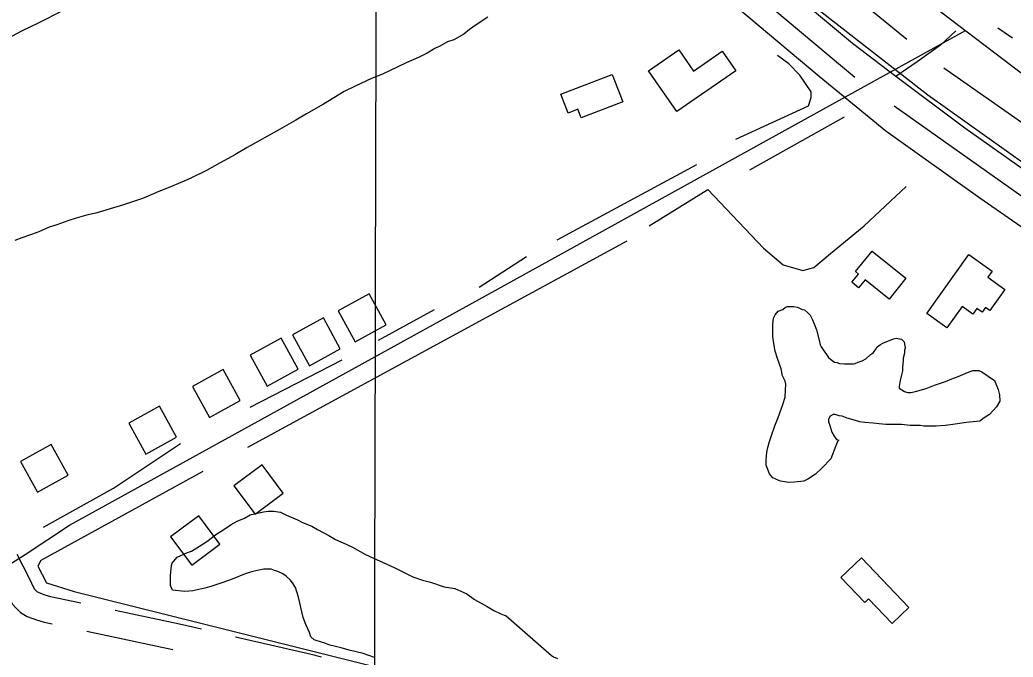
# Model space of a CAD drawing. Extents: x 3187622 to 3225504, y 800805 to 826213.
# Drawn here: x 3201868 to 3202997, y 807276 to 808000 of the extents above; entities that cross this region are included whole.
import ezdxf

# ---------------------------------------------------------------- set-up
doc = ezdxf.new("R2010")
doc.units = 0
for name, color, linetype in [('V-BLDG-OTLN', 7, 'Continuous'), ('V-GRID-MAJR', 7, 'Continuous'), ('V-RAIL-TRAK', 7, 'Continuous'), ('V-ROAD-CNTR', 7, 'Continuous'), ('V-SITE-VEGE', 7, 'Continuous'), ('V-TOPO-SHOR', 7, 'Continuous')]:
    doc.layers.add(name, color=color, linetype=linetype)

msp = doc.modelspace()

# ---------------------------------------------------------------- linework, layer by layer
at = {"layer": 'V-BLDG-OTLN'}
for points in [[(3202582.5, 807941.8), (3202616.8, 807965.7), (3202633.7, 807941.4), (3202666.1, 807964), (3202681.5, 807941.9), (3202614.7, 807895.5)], [(3202482.9, 807915.1), (3202541, 807937.7), (3202553.1, 807906.7), (3202506, 807888.3), (3202502.2, 807898.1), (3202491.2, 807893.8)], [(3202836.5, 807737), (3202874.7, 807706.1), (3202855.6, 807682.5), (3202828.6, 807704.4), (3202821.1, 807695.2), (3202813.3, 807701.6), (3202820.9, 807710.9), (3202817.5, 807713.7)], [(3202987.2, 807693.5), (3202970, 807669.5), (3202965.3, 807672.9), (3202961.5, 807667.5), (3202955.4, 807671.8), (3202950.7, 807665.3), (3202938.7, 807673.9), (3202921.4, 807649.8), (3202898.5, 807666.2), (3202946.4, 807733.1), (3202972.6, 807714.3), (3202967.7, 807707.5)], [(3202249.2, 807633.9), (3202284.3, 807653.3), (3202265, 807688.3), (3202229.9, 807669)], [(3202197.3, 807606.8), (3202232.4, 807626.1), (3202213.1, 807661.1), (3202178, 807641.8)], [(3202149.4, 807583.5), (3202184.4, 807602.8), (3202165.1, 807637.9), (3202130, 807618.6)], [(3202083.7, 807548.1), (3202118.7, 807567.4), (3202099.4, 807602.4), (3202064.4, 807583.1)], [(3202011.4, 807506.5), (3202046.4, 807525.8), (3202027.1, 807560.9), (3201992.1, 807541.5)], [(3201888.4, 807463.1), (3201923.4, 807482.4), (3201904.1, 807517.4), (3201869.1, 807498.1)], [(3202143.6, 807494.1), (3202111.5, 807470.2), (3202135.5, 807438.1), (3202167.5, 807462.1)], [(3202071.7, 807436.2), (3202039.7, 807412.3), (3202063.6, 807380.2), (3202095.7, 807404.2)], [(3202824.3, 807388.6), (3202878.1, 807332.1), (3202859, 807313.9), (3202832.3, 807342), (3202828, 807337.9), (3202800.9, 807366.4)]]:
    msp.add_lwpolyline(points, close=True, dxfattribs=at)
at = {"layer": 'V-GRID-MAJR'}
msp.add_spline([(3202269.1, 806226.1), (3202282.3, 812285.3), (3202295.5, 818347.5), (3202308.8, 824409.7), (3202308.8, 824412.8)], degree=3, dxfattribs=at)
at = {"layer": 'V-RAIL-TRAK'}
msp.add_lwpolyline([(3202242.2, 808510), (3202282.1, 808465.7), (3202333.9, 808410.9), (3202398.7, 808345.2), (3202477.1, 808269.7), (3202529.3, 808219.2), (3202590.5, 808164), (3202656.7, 808105.2), (3202732.4, 808041.6), (3202814.1, 807973.3), (3202863.2, 807935.6), (3202941.7, 807877.1), (3203099.2, 807765.5), (3203233.6, 807677), (3203357.9, 807601.3), (3203445.2, 807550.3), (3203535.6, 807499.3), (3203640.2, 807445.4), (3203790.1, 807371.3)], dxfattribs=at)
at = {"layer": 'V-ROAD-CNTR'}
msp.add_line((3201944.4, 807305.3), (3202042.2, 807284.5), dxfattribs=at)
for points in [[(3202074.9, 808840.7), (3202209.1, 808679.1), (3202310.5, 808557.9), (3202396.8, 808467.5), (3202484.8, 808382), (3202589.8, 808280.5), (3202684.5, 808195.8), (3202804, 808094.8), (3202886, 808030.8), (3203032.6, 807918.9), (3203228.3, 807784.9), (3203361.9, 807701.2), (3203483, 807623.1), (3203615.1, 807556), (3203730.6, 807495.7), (3203851.3, 807438.6)], [(3201959.2, 808762.8), (3202010.1, 808698.6), (3202062, 808638.8), (3202126, 808561.2), (3202188.2, 808490.6), (3202283.2, 808386.7), (3202363.7, 808303.4), (3202445.7, 808226.1), (3202533.7, 808145.7), (3202625.9, 808062.3), (3202776.1, 807935.8), (3202852, 807873.7), (3202958.7, 807797.5), (3203070.1, 807720.2), (3203146.6, 807667.1), (3203211.9, 807626.5), (3203309.6, 807565.6), (3203391.8, 807520.7), (3203505.7, 807455.6), (3203653.4, 807375.2)], [(3202033.1, 808764.4), (3202168.5, 808594.6), (3202300.3, 808458.5), (3202462.5, 808292.5), (3202600.7, 808158.5), (3202733.3, 808044.5), (3202899.6, 807914.3), (3203078.5, 807787.4), (3203276.1, 807659.3), (3203407.2, 807577.8), (3203538.4, 807504.8), (3203640.4, 807451.4), (3203742.6, 807396.1), (3203879.5, 807337.3), (3204014.6, 807278.2), (3204178.6, 807216.3), (3204313, 807167.2), (3204420.1, 807130.6), (3204537.1, 807095), (3204628.7, 807069.5), (3204936.7, 807002.7), (3205208.6, 806956.9), (3205828.3, 806846.9)], [(3201777.8, 806229.9), (3201766.2, 807246.1), (3201771.9, 807270.3), (3201778.7, 807297.4), (3201790.7, 807320.4), (3201806.7, 807343.9), (3201828.8, 807363.5), (3201874.4, 807392.5), (3201924.9, 807425.5), (3202397.4, 807686.1), (3202942.6, 807987.6)], [(3202931.3, 807987), (3202913.9, 807971), (3202887.4, 807951.8), (3202863.5, 807935.4)], [(3201865.1, 807392.6), (3201878.7, 807366.1), (3201884.7, 807353.5), (3201885.9, 807352.2), (3201887.7, 807350.4), (3201890, 807349.1), (3201896.9, 807346.4), (3201903.3, 807344.5), (3201937.7, 807337.4)], [(3201838.4, 807379), (3201851.8, 807352.8), (3201859.6, 807336.4), (3201864.6, 807331.1), (3201869.3, 807326.6), (3201876.6, 807322), (3201887.3, 807318), (3201895.9, 807315.4), (3201905.3, 807313.5)], [(3201976.8, 807329.1), (3202049.9, 807313.5), (3202074.6, 807307.8)], [(3202113.5, 807298.8), (3202197.8, 807279.4), (3202210.9, 807276.1)]]:
    msp.add_lwpolyline(points, dxfattribs=at)
at = {"layer": 'V-SITE-VEGE'}
for p, q in [((3201890.3, 807996.5), (3201917.2, 808010.1)), ((3201870.7, 807987.1), (3201890.3, 807996.5)), ((3202399.8, 808002.7), (3202386.6, 807993.8)), ((3201840.1, 807970.9), (3201870.7, 807987.1)), ((3202372.8, 807983.4), (3202361.2, 807977.1)), ((3202379.2, 807988.6), (3202372.8, 807983.4)), ((3202386.6, 807993.8), (3202379.2, 807988.6)), ((3202354.3, 807974.5), (3202345.4, 807969.8)), ((3202361.2, 807977.1), (3202354.3, 807974.5)), ((3202331.1, 807961.9), (3202322.1, 807957.2)), ((3202339.6, 807967.2), (3202331.1, 807961.9)), ((3202345.4, 807969.8), (3202339.6, 807967.2)), ((3202307.3, 807951), (3202296.8, 807945.8)), ((3202322.1, 807957.2), (3202307.3, 807951)), ((3202296.8, 807945.8), (3202280.4, 807937.9)), ((3202267.8, 807933.2), (3202249.3, 807924.4)), ((3202280.4, 807937.9), (3202267.8, 807933.2)), ((3202236.6, 807918.1), (3202213.4, 807904)), ((3202249.3, 807924.4), (3202236.6, 807918.1)), ((3202213.4, 807904), (3202193.8, 807893)), ((3202181.7, 807885.7), (3202163.2, 807875.2)), ((3202193.8, 807893), (3202181.7, 807885.7)), ((3202163.2, 807875.2), (3202126.7, 807854.8)), ((3202126.7, 807854.8), (3202112.5, 807846.5)), ((3202112.5, 807846.5), (3202092.4, 807835.5)), ((3202080.3, 807828.7), (3202062.8, 807819.8)), ((3202092.4, 807835.5), (3202080.3, 807828.7)), ((3202053.3, 807815.6), (3202037, 807808.9)), ((3202062.8, 807819.8), (3202053.3, 807815.6)), ((3202026.4, 807804.7), (3202011.6, 807798.4)), ((3202037, 807808.9), (3202026.4, 807804.7)), ((3202006.4, 807796.3), (3201986.3, 807789.6)), ((3202011.6, 807798.4), (3202006.4, 807796.3)), ((3201954.7, 807780.2), (3201945.7, 807778.2)), ((3201986.3, 807789.6), (3201954.7, 807780.2)), ((3201923, 807771.4), (3201910.3, 807766.7)), ((3201932.5, 807774.5), (3201923, 807771.4)), ((3201945.7, 807778.2), (3201932.5, 807774.5)), ((3201889.8, 807758.9), (3201881.8, 807755.8)), ((3201901.9, 807764.1), (3201889.8, 807758.9)), ((3201910.3, 807766.7), (3201901.9, 807764.1)), ((3201870.8, 807752.2), (3201862.8, 807749)), ((3201881.8, 807755.8), (3201870.8, 807752.2))]:
    msp.add_line(p, q, dxfattribs=at)
for points in [[(3202726.4, 807664.5), (3202729.6, 807668.7), (3202734.8, 807670.8), (3202738, 807673.4), (3202740.1, 807673.9), (3202747.5, 807673.9), (3202751.7, 807673.3), (3202757, 807670.7), (3202759.6, 807670.1), (3202763.8, 807666.4), (3202765.9, 807664.3), (3202768.5, 807659), (3202770.6, 807654.3), (3202773.2, 807647.4), (3202776.3, 807635.8), (3202777.3, 807630.5), (3202778.4, 807628.4), (3202780, 807625.8), (3202784.7, 807619.4), (3202786.8, 807616.3), (3202791, 807612.6), (3202793.6, 807611), (3202796.2, 807610.4), (3202799.4, 807609.4), (3202805.2, 807608.8), (3202815.2, 807608.8), (3202817.3, 807609.3), (3202820.5, 807610.8), (3202825.2, 807612.4), (3202829.4, 807614.5), (3202834.2, 807619.2), (3202837.9, 807621.8), (3202840.6, 807625.5), (3202842.1, 807628.1), (3202845.8, 807630.8)], [(3202845.8, 807630.8), (3202848.5, 807632.3), (3202860.6, 807637.5), (3202863.8, 807638), (3202867.5, 807637.5), (3202869.6, 807637), (3202872.7, 807633.8), (3202873.2, 807631.7), (3202873.8, 807626.9), (3202873.2, 807624.3), (3202873.2, 807621.1), (3202871.6, 807615.4), (3202871.6, 807612.2), (3202871, 807605.3), (3202871, 807601.1), (3202869.9, 807596.4), (3202868.3, 807590.1), (3202867.2, 807583.2), (3202867.2, 807581.1), (3202873, 807577.4), (3202876.7, 807576.3), (3202880.4, 807576.3), (3202885.7, 807577.4), (3202897.8, 807581), (3202907.3, 807584.6), (3202919.9, 807588.8), (3202926.8, 807591.9), (3202934.2, 807594.5), (3202944.8, 807599.2), (3202950.6, 807601.3), (3202957.4, 807601.3), (3202961.1, 807599.7), (3202975.3, 807590.1), (3202979.4, 807579.6), (3202981, 807573.8), (3202981.5, 807566.4), (3202977.8, 807560.1), (3202969.8, 807551.2), (3202963.5, 807547.5), (3202958.7, 807543.8), (3202943.5, 807542.3), (3202925.5, 807539.8), (3202919.2, 807538.8), (3202909.2, 807538.3), (3202895, 807538.3), (3202890.8, 807538.9), (3202879.7, 807538.9), (3202869.7, 807540), (3202851.8, 807540.1), (3202844.4, 807540.7), (3202837.6, 807541.7), (3202828.1, 807542.3), (3202822.3, 807542.9), (3202814.9, 807545.5), (3202808.1, 807547.1), (3202802.3, 807549.3), (3202799.1, 807549.8), (3202794.4, 807551.4), (3202792.3, 807551.4), (3202788.6, 807549.3), (3202787, 807546.2), (3202787, 807543), (3202788.5, 807538.8), (3202790.6, 807531.4), (3202793.2, 807526.7), (3202795.8, 807523), (3202798.5, 807522.4), (3202796.9, 807520.8), (3202789.4, 807500.9), (3202779.4, 807490.4), (3202772, 807483.6), (3202763.5, 807477.8), (3202758.8, 807475.7), (3202748.2, 807474.7), (3202741.4, 807474.2), (3202732.4, 807475.8), (3202730.3, 807476.4), (3202723.5, 807479.5), (3202719.8, 807483.8), (3202716.2, 807493.8), (3202716.2, 807499.6), (3202716.8, 807508.6), (3202717.8, 807513.8), (3202720, 807520.7), (3202721.6, 807526.4), (3202725.8, 807538.5), (3202729.6, 807548), (3202734.9, 807562.7), (3202737.6, 807571.2), (3202738.1, 807579.1), (3202738.2, 807585.9), (3202737.7, 807589.1), (3202734.5, 807595.4), (3202733, 807603.3), (3202728.8, 807614.9), (3202726.2, 807623.4), (3202724.2, 807634.4), (3202723.7, 807640.2), (3202723.7, 807653.9), (3202724.3, 807660.8), (3202726.4, 807664.5)], [(3202271.1, 807275.5), (3202258.4, 807279.8), (3202242.6, 807283.6), (3202233.2, 807286.2), (3202220.5, 807289.4), (3202214.7, 807291.6), (3202204.8, 807294.8), (3202202.6, 807295.3), (3202199, 807299), (3202197.4, 807303.8), (3202193.2, 807312.7), (3202190.1, 807320.7), (3202184.9, 807343.9), (3202181.3, 807354.9), (3202178.2, 807360.2), (3202175.5, 807363.4), (3202170.8, 807367.6), (3202167.1, 807370.3), (3202161.4, 807373), (3202157.7, 807374), (3202154, 807375.6), (3202145.6, 807375.7), (3202139.8, 807374.6), (3202132.9, 807373.1), (3202124.5, 807370.5), (3202109.7, 807364.2), (3202099.1, 807360.6), (3202086.5, 807356.4), (3202078.6, 807354.3), (3202064.9, 807351.2), (3202055.9, 807350.2), (3202041.7, 807351.9), (3202039.6, 807357.2), (3202039.6, 807368.2), (3202040.7, 807379.8), (3202041.3, 807382.4), (3202047.1, 807389.3), (3202058.7, 807394.5), (3202063.5, 807396), (3202072.5, 807401.8), (3202080.9, 807407), (3202092, 807415.9), (3202098.9, 807420.1), (3202108.4, 807426.4), (3202115.3, 807430.1), (3202123.7, 807433.7), (3202130, 807437.4), (3202145.3, 807441), (3202150.6, 807441.5), (3202156.4, 807441.5), (3202164.3, 807440.4), (3202171.1, 807437.2), (3202183.8, 807431.9), (3202189.5, 807428.7), (3202200.1, 807424.4), (3202206.4, 807420.7), (3202219.5, 807413.8), (3202226.9, 807409.5), (3202239, 807404.2), (3202246.3, 807400.5), (3202261, 807392.5), (3202293.6, 807377.6), (3202314.7, 807367), (3202325.7, 807363.3), (3202334.7, 807361.1), (3202350.4, 807355.8), (3202362.5, 807353.6), (3202376.2, 807347.8), (3202384.6, 807341.4), (3202399.3, 807333.4), (3202406.7, 807328.7)], [(3202406.7, 807328.7), (3202414.6, 807325), (3202418.3, 807323.4), (3202420.9, 807322.8), (3202472.3, 807277.8)], [(3202472.3, 807277.8), (3202474.4, 807276.2), (3202479.2, 807274.1)]]:
    msp.add_lwpolyline(points, dxfattribs=at)
at = {"layer": 'V-TOPO-SHOR'}
for p, q in [((3202996, 807979), (3202979.1, 807990.1)), ((3202697.4, 807829.2), (3202805.2, 807889.4)), ((3202478.7, 807749.9), (3202637.2, 807835.5)), ((3202557.9, 807748.3), (3202126.8, 807513.8)), ((3202389.9, 807696), (3202443.8, 807730.9)), ((3202275.8, 807635.8), (3202339.2, 807670.7)), ((3202130, 807559.7), (3202234.6, 807613.6))]:
    msp.add_line(p, q, dxfattribs=at)
for points in [[(3201239.8, 810113), (3201452.8, 809738.8), (3201652, 809393), (3201856.4, 809070.6), (3202067.6, 808774.1), (3202119.8, 808705.8), (3202139.2, 808675), (3202240.3, 808571.3), (3202444.6, 808361.3), (3202711.7, 808111.7), (3202875.9, 807977.7)], [(3202816.9, 807934), (3202525.5, 808178.4), (3202242, 808455.1), (3202150.5, 808559.7), (3201973.3, 808772.8), (3201793.8, 809013.1), (3201657.6, 809239.2), (3201475.6, 809544.5), (3201337.4, 809790.4), (3201174.7, 810085.1)], [(3202681.5, 807864), (3202764, 807902.1), (3202767.1, 807911.6), (3202767.1, 807917.9), (3202754.4, 807937), (3202741.8, 807949.6), (3202729.1, 807959.1)], [(3203816, 807390.1), (3203779.8, 807417.4), (3203649.8, 807482), (3203343.3, 807656.2), (3203109.4, 807810.8), (3202918, 807944.9)], [(3202861.4, 807902.1), (3203117.8, 807720.6), (3203248.9, 807624.6), (3203430.5, 807514.4), (3203659.9, 807394.6)], [(3202583.3, 807765.8), (3202649.8, 807807), (3202713.2, 807740.4), (3202735.4, 807721.4), (3202757.6, 807715.1), (3202770.3, 807718.2), (3202789.3, 807734.1), (3202827.4, 807765.8), (3202874.9, 807810.2)], [(3201895.4, 807423.4), (3201974.6, 807467.8), (3202050.7, 807518.5)], [(3202076.1, 807486.8), (3201892.2, 807385.4), (3201889, 807379), (3201898.5, 807360), (3201930.2, 807350.5), (3202817.8, 807128.6), (3203496.2, 806957.4)]]:
    msp.add_lwpolyline(points, dxfattribs=at)

doc.saveas('drawing.dxf')
